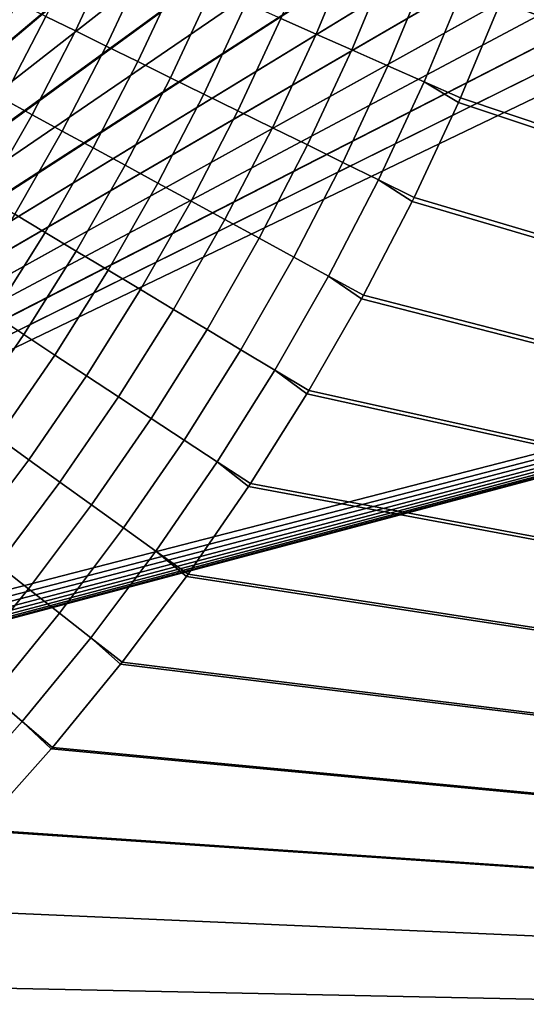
# Model space of a CAD drawing. Header units: metres. Extents: x -109 to 109, y -342 to 66.
# Tile 307 of 512: x 29 to 36, y -29 to -14. Entities that reach past the tile are written whole.
import ezdxf

# ---------------------------------------------------------------- set-up
doc = ezdxf.new("R2010")
doc.units = ezdxf.units.M
doc.layers.add('solid_K_24_62_16_000B91', color=7, linetype='CONTINUOUS')

msp = doc.modelspace()

# ---------------------------------------------------------------- linework, layer by layer
at = {"layer": 'solid_K_24_62_16_000B91'}
for points in [[(32.847916, -4.894911, -21), (25.285141, -15.420957, -21), (25.616137, -14.864648, -21), (32.126499, -4.234723, -21)], [(32.126499, -4.234723, -21), (25.616137, -14.864648, -21), (25.934954, -14.301137, -21)], [(33.598053, -5.521965, -21), (24.2202, -17.04483, -21), (24.587006, -16.511312, -21), (32.847916, -4.894911, -21)], [(32.847916, -4.894911, -21), (24.587006, -16.511312, -21), (24.941996, -15.970006, -21)], [(32.847916, -4.894911, -21), (24.941996, -15.970006, -21), (25.285141, -15.420957, -21)], [(34.374111, -6.113549, -21), (23.05121, -18.59532, -21), (23.452126, -18.087072, -21), (33.598053, -5.521965, -21)], [(33.598053, -5.521965, -21), (23.452126, -18.087072, -21), (23.841888, -17.570105, -21)], [(33.598053, -5.521965, -21), (23.841888, -17.570105, -21), (24.2202, -17.04483, -21)], [(22.639236, -19.094748, -21), (34.374111, -6.113549, -21), (35.174248, -6.668612, -21), (22.216476, -19.585005, -21)], [(34.374111, -6.113549, -21), (22.639236, -19.094748, -21), (23.05121, -18.59532, -21)], [(35.997501, -7.186694, -21), (20.885313, -20.998764, -21), (21.339287, -20.537262, -21), (35.174248, -6.668612, -21)], [(35.174248, -6.668612, -21), (21.339287, -20.537262, -21), (21.783087, -20.065928, -21)], [(35.174248, -6.668612, -21), (21.783087, -20.065928, -21), (22.216476, -19.585005, -21)], [(36.842464, -7.66691, -21), (19.947624, -21.891474, -21), (20.421318, -21.45027, -21), (35.997501, -7.186694, -21)], [(35.997501, -7.186694, -21), (20.421318, -21.45027, -21), (20.885313, -20.998764, -21)], [(37.707233, -8.108212, -21), (18.971813, -22.742352, -21), (19.464327, -22.322281, -21), (36.842464, -7.66691, -21)], [(36.842464, -7.66691, -21), (19.464327, -22.322281, -21), (19.947624, -21.891474, -21)], [(38.589802, -8.509752, -21), (18.470142, -23.151632, -21), (18.971813, -22.742352, -21), (37.707233, -8.108212, -21)], [(39.488216, -8.870773, -21), (17.44066, -23.936743, -21), (17.959743, -23.549774, -21), (38.589802, -8.509752, -21)], [(38.589802, -8.509752, -21), (17.959743, -23.549774, -21), (18.470142, -23.151632, -21)], [(40.400982, -9.190713, -21), (16.913347, -24.312199, -21), (17.44066, -23.936743, -21), (39.488216, -8.870773, -21)], [(40.400982, -9.190713, -21), (15.834638, -25.028154, -21), (16.377855, -24.676105, -21)], [(41.326714, -9.469184, -21), (15.834638, -25.028154, -21), (40.400982, -9.190713, -21)], [(40.400982, -9.190713, -21), (16.377855, -24.676105, -21), (16.913347, -24.312199, -21)], [(41.326714, -9.469184, -21), (15.283778, -25.368296, -21), (15.834638, -25.028154, -21)], [(42.264011, -9.705786, -21), (15.283778, -25.368296, -21), (41.326714, -9.469184, -21)], [(42.264011, -9.705786, -21), (14.725682, -25.696274, -21), (15.283778, -25.368296, -21)], [(43.210926, -9.899935, -21), (14.725682, -25.696274, -21), (42.264011, -9.705786, -21)], [(43.210926, -9.899935, -21), (14.160499, -26.012009, -21), (14.725682, -25.696274, -21)], [(44.164875, -10.051137, -21), (14.160499, -26.012009, -21), (43.210926, -9.899935, -21)], [(45.123234, -10.159115, -21), (14.160499, -26.012009, -21), (44.164875, -10.051137, -21)], [(8.18279, -28.463768, -21), (76.5, -10.245251, -21), (76.5, -29.377958, -21), (7.558463, -28.635883, -21)], [(8.803016, -28.278105, -21), (76.5, -10.245251, -21), (8.18279, -28.463768, -21)], [(9.419072, -28.078913, -21), (76.5, -10.245251, -21), (8.803016, -28.278105, -21)], [(10.030446, -27.866367, -21), (76.5, -10.245251, -21), (9.419072, -28.078913, -21)], [(10.637092, -27.64049, -21), (76.5, -10.245251, -21), (10.030446, -27.866367, -21)], [(11.238592, -27.401428, -21), (76.5, -10.245251, -21), (10.637092, -27.64049, -21)], [(11.834843, -27.149233, -21), (76.5, -10.245251, -21), (11.238592, -27.401428, -21)], [(12.425408, -26.884073, -21), (76.5, -10.245251, -21), (11.834843, -27.149233, -21)], [(13.01011, -26.606041, -21), (76.5, -10.245251, -21), (12.425408, -26.884073, -21)], [(46.083359, -10.223756, -21), (13.01011, -26.606041, -21), (13.588554, -26.315308, -21)], [(46.083359, -10.223756, -21), (47.042538, -10.245252, -21), (13.01011, -26.606041, -21)], [(47.042538, -10.245252, -21), (76.5, -10.245251, -21), (13.01011, -26.606041, -21)], [(45.123234, -10.159115, -21), (13.588554, -26.315308, -21), (14.160499, -26.012009, -21)], [(46.083359, -10.223756, -21), (13.588554, -26.315308, -21), (45.123234, -10.159115, -21)], [(36.222614, -12.589334, 21), (35.70002, -14.002779, 21), (76.5, -29.377958, 21)], [(33.570766, -13.167641, 21.257151), (33.050991, -12.963766, 21.400854), (32.483521, -14.326479, 21.400854), (32.994373, -14.551784, 21.257151)], [(30.082634, -13.267595, 22.572214), (29.643665, -13.073994, 22.891914), (29.07456, -14.294971, 22.891914), (29.5051, -14.506652, 22.572214)], [(30.537279, -13.468111, 22.279858), (30.082634, -13.267595, 22.572214), (29.5051, -14.506652, 22.572214), (29.951017, -14.725894, 22.279858)], [(34.09721, -13.374131, 21.144913), (33.570766, -13.167641, 21.257151), (32.994373, -14.551784, 21.257151), (33.51178, -14.779981, 21.144913)], [(34.628677, -13.582591, 21.064489), (34.09721, -13.374131, 21.144913), (33.51178, -14.779981, 21.144913), (34.034122, -15.010353, 21.064489)], [(31.00618, -13.674914, 22.015762), (30.537279, -13.468111, 22.279858), (29.951017, -14.725894, 22.279858), (30.410915, -14.952011, 22.015762)], [(31.487865, -13.887357, 21.780754), (31.00618, -13.674914, 22.015762), (30.410915, -14.952011, 22.015762), (30.883354, -15.184293, 21.780754)], [(35.163502, -13.792369, 21.016134), (34.628677, -13.582591, 21.064489), (34.034122, -15.010353, 21.064489), (34.559765, -15.242182, 21.016134)], [(34.559765, -15.242182, 21.016134), (35.087067, -15.474714, 21), (35.670258, -14.078418, 21), (35.163502, -13.792369, 21.016134)], [(31.980827, -14.104772, 21.575571), (31.487865, -13.887357, 21.780754), (30.883354, -15.184293, 21.780754), (31.366852, -15.422012, 21.575571)], [(29.07456, -14.294971, 22.891914), (28.660748, -14.091513, 23.237957), (28.050194, -15.27075, 23.237957), (28.455193, -15.491234, 22.891914)], [(32.483521, -14.326479, 21.400854), (31.980827, -14.104772, 21.575571), (31.366852, -15.422012, 21.575571), (31.859896, -15.664425, 21.400854)], [(35.670258, -14.078418, 21), (35.087067, -15.474714, 21), (76.5, -29.377958, 21)], [(35.70002, -14.002779, 21), (35.670258, -14.078418, 21), (76.5, -29.377958, 21)], [(29.5051, -14.506652, 22.572214), (29.07456, -14.294971, 22.891914), (28.455193, -15.491234, 22.891914), (28.87656, -15.72063, 22.572214)], [(32.994373, -14.551784, 21.257151), (32.483521, -14.326479, 21.400854), (31.859896, -15.664425, 21.400854), (32.360939, -15.91077, 21.257151)], [(29.951017, -14.725894, 22.279858), (29.5051, -14.506652, 22.572214), (28.87656, -15.72063, 22.572214), (29.312979, -15.95822, 22.279858)], [(33.51178, -14.779981, 21.144913), (32.994373, -14.551784, 21.257151), (32.360939, -15.91077, 21.257151), (32.868412, -16.160278, 21.144913)], [(30.410915, -14.952011, 22.015762), (29.951017, -14.725894, 22.279858), (29.312979, -15.95822, 22.279858), (29.763079, -16.203259, 22.015762)], [(34.034122, -15.010353, 21.064489), (33.51178, -14.779981, 21.144913), (32.868412, -16.160278, 21.144913), (33.38073, -16.412167, 21.064489)], [(30.883354, -15.184293, 21.780754), (30.410915, -14.952011, 22.015762), (29.763079, -16.203259, 22.015762), (30.225452, -16.454979, 21.780754)], [(34.559765, -15.242182, 21.016134), (34.034122, -15.010353, 21.064489), (33.38073, -16.412167, 21.064489), (33.896278, -16.665644, 21.016134)], [(31.366852, -15.422012, 21.575571), (30.883354, -15.184293, 21.780754), (30.225452, -16.454979, 21.780754), (30.698652, -16.712591, 21.575571)], [(33.896278, -16.665644, 21.016134), (34.41346, -16.919891, 21), (35.056847, -15.543053, 21), (34.559765, -15.242182, 21.016134)], [(34.559765, -15.242182, 21.016134), (35.056847, -15.543053, 21), (35.087067, -15.474714, 21)], [(28.87656, -15.72063, 22.572214), (28.455193, -15.491234, 22.891914), (27.786631, -16.660717, 22.891914), (28.198097, -16.907431, 22.572214)], [(31.859896, -15.664425, 21.400854), (31.366852, -15.422012, 21.575571), (30.698652, -16.712591, 21.575571), (31.18119, -16.97529, 21.400854)], [(35.056847, -15.543053, 21), (34.41346, -16.919891, 21), (76.5, -29.377958, 21)], [(35.087067, -15.474714, 21), (35.056847, -15.543053, 21), (76.5, -29.377958, 21)], [(32.360939, -15.91077, 21.257151), (31.859896, -15.664425, 21.400854), (31.18119, -16.97529, 21.400854), (31.671562, -17.24225, 21.257151)], [(29.312979, -15.95822, 22.279858), (28.87656, -15.72063, 22.572214), (28.198097, -16.907431, 22.572214), (28.624262, -17.162956, 22.279858)], [(29.763079, -16.203259, 22.015762), (29.312979, -15.95822, 22.279858), (28.624262, -17.162956, 22.279858), (29.063787, -17.426493, 22.015762)], [(32.868412, -16.160278, 21.144913), (32.360939, -15.91077, 21.257151), (31.671562, -17.24225, 21.257151), (32.168224, -17.512638, 21.144913)], [(30.225452, -16.454979, 21.780754), (29.763079, -16.203259, 22.015762), (29.063787, -17.426493, 22.015762), (29.515299, -17.697216, 21.780754)], [(33.38073, -16.412167, 21.064489), (32.868412, -16.160278, 21.144913), (32.168224, -17.512638, 21.144913), (32.669624, -17.785604, 21.064489)], [(33.896278, -16.665644, 21.016134), (33.38073, -16.412167, 21.064489), (32.669624, -17.785604, 21.064489), (33.174194, -18.060295, 21.016134)], [(30.698652, -16.712591, 21.575571), (30.225452, -16.454979, 21.780754), (29.515299, -17.697216, 21.780754), (29.977379, -17.974277, 21.575571)], [(33.174194, -18.060295, 21.016134), (33.680355, -18.335829, 21), (34.383404, -16.980885, 21), (33.896278, -16.665644, 21.016134)], [(33.896278, -16.665644, 21.016134), (34.383404, -16.980885, 21), (34.41346, -16.919891, 21)], [(31.18119, -16.97529, 21.400854), (30.698652, -16.712591, 21.575571), (29.977379, -17.974277, 21.575571), (30.448582, -18.256809, 21.400854)], [(31.671562, -17.24225, 21.257151), (31.18119, -16.97529, 21.400854), (30.448582, -18.256809, 21.400854), (30.927429, -18.543922, 21.257151)], [(34.383404, -16.980885, 21), (33.680355, -18.335829, 21), (76.5, -29.377958, 21)], [(34.41346, -16.919891, 21), (34.383404, -16.980885, 21), (76.5, -29.377958, 21)], [(29.063787, -17.426493, 22.015762), (28.624262, -17.162956, 22.279858), (27.886061, -18.338022, 22.279858), (28.314251, -18.619602, 22.015762)], [(32.168224, -17.512638, 21.144913), (31.671562, -17.24225, 21.257151), (30.927429, -18.543922, 21.257151), (31.412424, -18.834723, 21.144913)], [(29.515299, -17.697216, 21.780754), (29.063787, -17.426493, 22.015762), (28.314251, -18.619602, 22.015762), (28.754118, -18.908861, 21.780754)], [(32.669624, -17.785604, 21.064489), (32.168224, -17.512638, 21.144913), (31.412424, -18.834723, 21.144913), (31.902044, -19.128298, 21.064489)], [(29.977379, -17.974277, 21.575571), (29.515299, -17.697216, 21.780754), (28.754118, -18.908861, 21.780754), (29.204283, -19.204891, 21.575571)], [(33.174194, -18.060295, 21.016134), (32.669624, -17.785604, 21.064489), (31.902044, -19.128298, 21.064489), (32.394756, -19.423725, 21.016134)], [(30.448582, -18.256809, 21.400854), (29.977379, -17.974277, 21.575571), (29.204283, -19.204891, 21.575571), (29.663332, -19.506765, 21.400854)], [(32.394756, -19.423725, 21.016134), (32.889019, -19.720074, 21), (33.650948, -18.389744, 21), (33.174194, -18.060295, 21.016134)], [(33.174194, -18.060295, 21.016134), (33.650948, -18.389744, 21), (33.680355, -18.335829, 21)], [(30.927429, -18.543922, 21.257151), (30.448582, -18.256809, 21.400854), (29.663332, -19.506765, 21.400854), (30.129831, -19.813538, 21.257151)], [(33.650948, -18.389744, 21), (32.889019, -19.720074, 21), (76.5, -29.377958, 21)], [(33.680355, -18.335829, 21), (33.650948, -18.389744, 21), (76.5, -29.377958, 21)], [(31.412424, -18.834723, 21.144913), (30.927429, -18.543922, 21.257151), (30.129831, -19.813538, 21.257151), (30.602318, -20.124247, 21.144913)], [(28.754118, -18.908861, 21.780754), (28.314251, -18.619602, 22.015762), (27.515766, -19.780521, 22.015762), (27.943228, -20.087814, 21.780754)], [(31.902044, -19.128298, 21.064489), (31.412424, -18.834723, 21.144913), (30.602318, -20.124247, 21.144913), (31.079311, -20.43792, 21.064489)], [(29.204283, -19.204891, 21.575571), (28.754118, -18.908861, 21.780754), (27.943228, -20.087814, 21.780754), (28.380697, -20.402302, 21.575571)], [(29.663332, -19.506765, 21.400854), (29.204283, -19.204891, 21.575571), (28.380697, -20.402302, 21.575571), (28.826801, -20.722998, 21.400854)], [(32.394756, -19.423725, 21.016134), (31.902044, -19.128298, 21.064489), (31.079311, -20.43792, 21.064489), (31.559317, -20.753574, 21.016134)], [(30.129831, -19.813538, 21.257151), (29.663332, -19.506765, 21.400854), (28.826801, -20.722998, 21.400854), (29.280146, -21.048897, 21.257151)], [(31.559317, -20.753574, 21.016134), (32.040825, -21.070225, 21), (32.860722, -19.767197, 21), (32.394756, -19.423725, 21.016134)], [(32.394756, -19.423725, 21.016134), (32.860722, -19.767197, 21), (32.889019, -19.720074, 21)], [(30.602318, -20.124247, 21.144913), (30.129831, -19.813538, 21.257151), (29.280146, -21.048897, 21.257151), (29.739307, -21.378981, 21.144913)], [(32.860722, -19.767197, 21), (32.040825, -21.070225, 21), (76.5, -29.377958, 21)], [(32.889019, -19.720074, 21), (32.860722, -19.767197, 21), (76.5, -29.377958, 21)], [(31.079311, -20.43792, 21.064489), (30.602318, -20.124247, 21.144913), (29.739307, -21.378981, 21.144913), (30.202848, -21.71221, 21.064489)], [(28.826801, -20.722998, 21.400854), (28.380697, -20.402302, 21.575571), (27.508047, -21.564444, 21.575571), (27.940435, -21.903406, 21.400854)], [(31.559317, -20.753574, 21.016134), (31.079311, -20.43792, 21.064489), (30.202848, -21.71221, 21.064489), (30.669319, -22.047546, 21.016134)], [(29.280146, -21.048897, 21.257151), (28.826801, -20.722998, 21.400854), (27.940435, -21.903406, 21.400854), (28.379841, -22.247869, 21.257151)], [(30.669319, -22.047546, 21.016134), (31.137241, -22.383951, 21), (32.014141, -21.110752, 21), (31.559317, -20.753574, 21.016134)], [(31.559317, -20.753574, 21.016134), (32.014141, -21.110752, 21), (32.040825, -21.070225, 21)], [(29.739307, -21.378981, 21.144913), (29.280146, -21.048897, 21.257151), (28.379841, -22.247869, 21.257151), (28.824884, -22.596754, 21.144913)], [(32.014141, -21.110752, 21), (31.137241, -22.383951, 21), (76.5, -29.377958, 21)], [(32.040825, -21.070225, 21), (32.014141, -21.110752, 21), (76.5, -29.377958, 21)], [(30.202848, -21.71221, 21.064489), (29.739307, -21.378981, 21.144913), (28.824884, -22.596754, 21.144913), (29.274174, -22.948965, 21.064489)], [(30.669319, -22.047546, 21.016134), (30.202848, -21.71221, 21.064489), (29.274174, -22.948965, 21.064489), (29.726299, -23.303402, 21.016134)], [(29.726299, -23.303402, 21.016134), (30.179829, -23.658974, 21), (31.112741, -22.41799, 21), (30.669319, -22.047546, 21.016134)], [(30.669319, -22.047546, 21.016134), (31.112741, -22.41799, 21), (31.137241, -22.383951, 21)], [(28.824884, -22.596754, 21.144913), (28.379841, -22.247869, 21.257151), (27.430471, -23.408379, 21.257151), (27.860628, -23.775461, 21.144913)], [(31.137241, -22.383951, 21), (31.112741, -22.41799, 21), (76.5, -29.377958, 21)], [(31.112741, -22.41799, 21), (30.179829, -23.658974, 21), (76.5, -29.377958, 21)], [(29.274174, -22.948965, 21.064489), (28.824884, -22.596754, 21.144913), (27.860628, -23.775461, 21.144913), (28.294888, -24.146046, 21.064489)], [(29.726299, -23.303402, 21.016134), (29.274174, -22.948965, 21.064489), (28.294888, -24.146046, 21.064489), (28.73189, -24.51897, 21.016134)], [(28.73189, -24.51897, 21.016134), (29.170242, -24.893091, 21), (30.158096, -23.686668, 21), (29.726299, -23.303402, 21.016134)], [(29.726299, -23.303402, 21.016134), (30.158096, -23.686668, 21), (30.179829, -23.658974, 21)], [(30.158096, -23.686668, 21), (29.170242, -24.893091, 21), (76.5, -29.377958, 21)], [(30.179829, -23.658974, 21), (30.158096, -23.686668, 21), (76.5, -29.377958, 21)], [(28.73189, -24.51897, 21.016134), (28.294888, -24.146046, 21.064489), (27.266685, -25.301384, 21.064489), (27.687807, -25.692152, 21.016134)], [(27.687807, -25.692152, 21.016134), (28.110226, -26.084173, 21), (29.151642, -24.914871, 21), (28.73189, -24.51897, 21.016134)], [(28.73189, -24.51897, 21.016134), (29.151642, -24.914871, 21), (29.170242, -24.893091, 21)], [(29.151642, -24.914871, 21), (28.110226, -26.084173, 21), (76.5, -29.377958, 21)], [(29.170242, -24.893091, 21), (29.151642, -24.914871, 21), (76.5, -29.377958, 21)], [(28.094982, -26.100594, 21), (27.001617, -27.23016, 21), (76.5, -29.377958, 21)], [(28.110226, -26.084173, 21), (28.094982, -26.100594, 21), (76.5, -29.377958, 21)], [(27.001617, -27.23016, 21), (25.846336, -28.329063, 21), (76.5, -29.377958, 21)], [(25.846336, -28.329063, 21), (24.64761, -29.377958, 21), (76.5, -29.377958, 21)]]:
    msp.add_3dface(points, dxfattribs=at)

doc.saveas('drawing.dxf')
